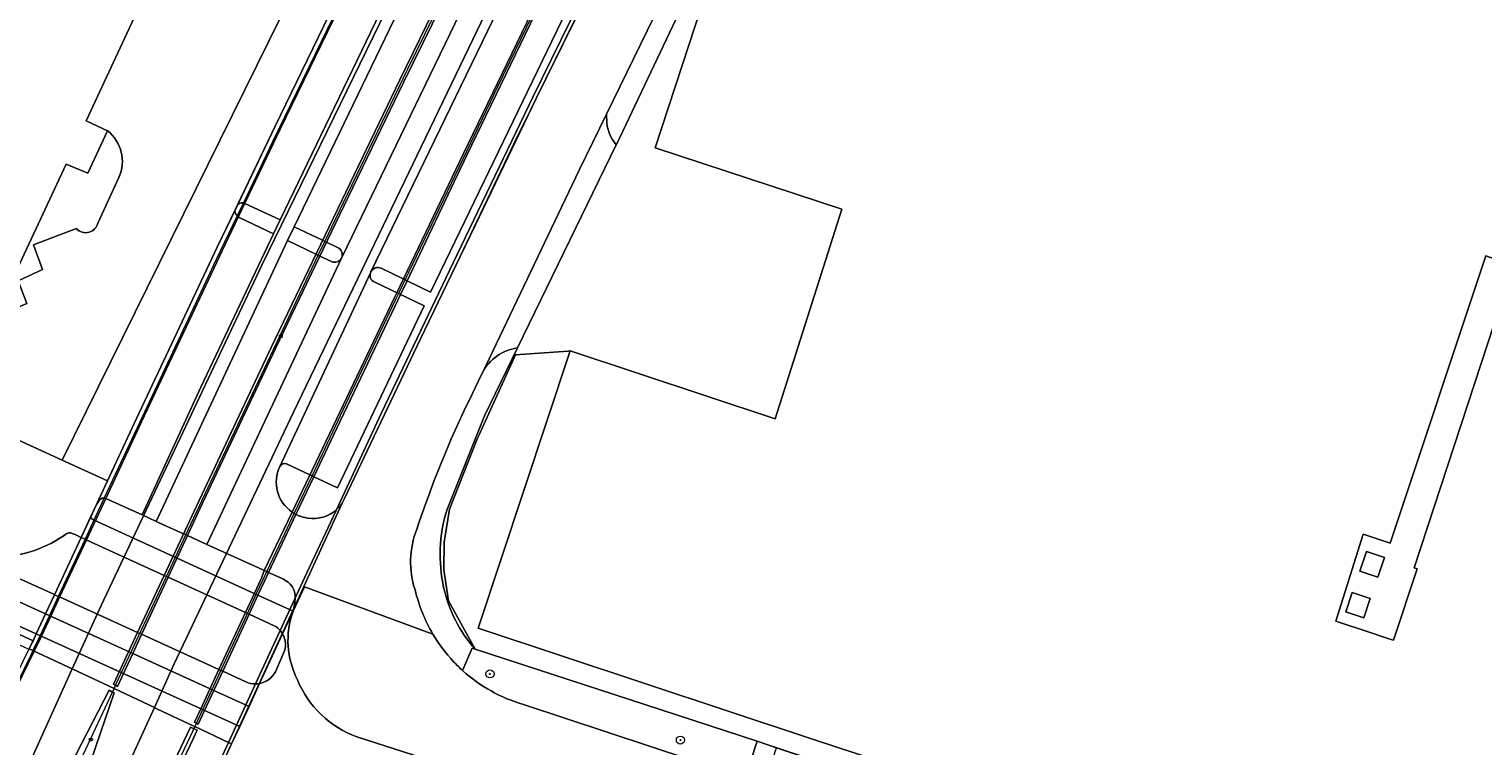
# Model space of a CAD drawing. Header units: metres. Extents: x 151448 to 154749, y 463108 to 465296.
# Tile 349 of 449: x 153161 to 153305, y 464640 to 464711. Entities that reach past the tile are written whole.
import ezdxf
from ezdxf.enums import TextEntityAlignment as Align

# ---------------------------------------------------------------- set-up
doc = ezdxf.new("R2010")
doc.units = ezdxf.units.M
doc.layers.get('0').update_dxf_attribs({"lineweight": 9})
for name, color, linetype, lineweight in [('B-PV-GR-BEPLANTING_CULTUUR_BODEMBEDEKKER-GV', 253, 'Continuous', 9), ('B-PV-GR-BOOM-S', 253, 'Continuous', 9), ('B-PV-IE-MEUBILAIR-S', 253, 'Continuous', 9), ('B-PV-IE-MEUBILAIR_WEGMEUBILAIR-G', 253, 'Continuous', 9), ('B-PV-IE-TERREINAFSCHEIDING_KUNSTMATIG_HEKWERK-G', 253, 'Continuous', 9), ('B-PV-KW-KUNSTWERK_DEK-GV', 253, 'Continuous', 9), ('B-PV-KW-KUNSTWERK_LANDHOOFD-GV', 253, 'Continuous', 9), ('B-PV-OG-BEBOUWING-GV', 1, 'Continuous', 9), ('B-PV-OG-TERREIN_BEGROEID-GV', 253, 'Continuous', 9), ('B-PV-OG-TERREIN_ERF-GV', 253, 'Continuous', 9), ('B-PV-VH-GESLOTENVERHARDING-GV', 253, 'Continuous', 9), ('B-PV-VH-GESLOTENVERHARDING_ASFALT-GV', 253, 'Continuous', 9), ('B-PV-VH-OPENVERHARDING-GV', 253, 'Continuous', 9), ('B-PV-VH-OPENVERHARDING_BETONSTRAATSTEEN-GV', 253, 'Continuous', 9), ('B-PV-VH-OPENVERHARDING_TEGEL-GV', 253, 'Continuous', 9)]:
    doc.layers.add(name, color=color, linetype=linetype, lineweight=lineweight)
doc.styles.add('NLCS-ISO', font='txt')

# ---------------------------------------------------------------- blocks, each defined once
blk = doc.blocks.new('SIE-MEUBILAIR_PAAL_HECTOMETER-SO')
blk.add_circle((0, 0), 0.75)
at = {"style": 'NLCS-ISO'}
blk.add_text('hm', height=0.75, dxfattribs=at).set_placement((0.16, 0.07), align=Align.MIDDLE_CENTER)
blk = doc.blocks.new('SIE-MEUBILAIR_PAAL_LICHTMAST-SO')
for points in [[(-0.62, 0), (-1, 0)], [(-0.71, 0.71), (-0.44, 0.44)], [(0, 1), (0, 0.62)], [(0.44, 0.44), (0.71, 0.71)], [(1, 0), (0.62, 0)], [(-0.71, -0.71), (-0.44, -0.44)], [(0, -0.62), (0, -1)], [(0.44, -0.44), (0.71, -0.71)]]:
    blk.add_lwpolyline(points)
blk.add_circle((0, 0), 0.5)
blk = doc.blocks.new('SGR-BOOM_GBKN-SO')
at = {"linetype": 'ByBlock', "lineweight": 18}
h = blk.add_hatch(color=0, dxfattribs=at)
h.dxf.hatch_style = 1
edge = h.paths.add_edge_path()
edge.add_arc((0, 0), 0.25, 0, 360)
at = {"color": 0, "linetype": 'ByBlock', "lineweight": 18}
for radius in [2, 0.25]:
    blk.add_circle((0, 0), radius, dxfattribs=at)
at = {"color": 0, "linetype": 'ByBlock', "lineweight": 18, "style": 'NLCS-ISO'}
blk.add_attdef('SOORT', (2.5, 0), '', height=1.5, dxfattribs=at)

msp = doc.modelspace()

# ---------------------------------------------------------------- linework, layer by layer
at = {"layer": 'B-PV-GR-BEPLANTING_CULTUUR_BODEMBEDEKKER-GV', "flags": 128}
msp.add_lwpolyline([(153209.891, 464644.386), (153222.339, 464640.279), (153226.629, 464638.857), (153231.787, 464637.167), (153232.975, 464640.76), (153229.831, 464641.8), (153223.502, 464643.869), (153223.501, 464643.869), (153205.099, 464649.874), (153204.832, 464649.961), (153203.871, 464647.757)], dxfattribs=at)
at = {"layer": 'B-PV-GR-BEPLANTING_CULTUUR_BODEMBEDEKKER-GV'}
msp.add_lwpolyline([(153203.871, 464647.757, 0.1121278), (153209.891, 464644.386)], format="xyb", dxfattribs=at)
at = {"layer": 'B-PV-IE-MEUBILAIR_WEGMEUBILAIR-G', "flags": 128}
for points in [[(153169.45, 464645.966), (153169.595, 464646.293), (153170.182, 464647.548), (153174.622, 464657.047), (153175.504, 464658.935), (153176.539, 464661.152), (153178.11, 464664.508), (153189.612, 464688.77), (153190.272, 464690.146), (153192.111, 464693.978), (153198.475, 464707.182), (153204.415, 464719.384), (153214.501, 464739.82), (153217.086, 464745.038), (153218.215, 464747.291), (153221.583, 464753.986), (153227.568, 464765.884), (153230.188, 464771.044), (153233.872, 464778.198), (153240.201, 464790.492), (153245.428, 464800.542), (153247.56, 464804.623), (153250.798, 464810.785), (153254.042, 464816.941)], [(153192.231, 464714.689), (153185.106, 464699.965), (153182.217, 464693.939), (153181.603, 464692.657), (153179.547, 464688.37), (153171.686, 464671.648), (153168.484, 464664.795), (153167.462, 464662.608), (153166.58, 464660.722), (153163.93, 464655.051), (153163.055, 464653.179), (153162.135, 464651.212), (153161.437, 464649.734)], [(153177.422, 464642.218), (153177.579, 464642.556), (153178.204, 464643.896), (153179.122, 464645.871), (153180.001, 464647.763), (153182.617, 464653.393), (153183.496, 464655.285), (153184.175, 464656.748), (153184.537, 464657.519), (153186.343, 464661.365), (153187.24, 464663.261), (153189, 464666.981), (153192.354, 464674.07), (153197.32, 464684.503), (153197.547, 464684.979), (153198.199, 464686.348), (153200.464, 464691.099), (153207.35, 464705.442), (153211.352, 464713.648)], [(153161.437, 464649.734), (153161.192, 464649.216), (153138.449, 464602.644), (153121.808, 464568.385), (153120.99, 464566.542), (153104.713, 464528.903), (153104.659, 464528.882)], [(153161.371, 464628.644), (153169.293, 464645.63)], [(153177.422, 464642.218), (153176.962, 464641.232), (153170.136, 464626.865), (153162.543, 464610.224), (153155.513, 464594.466), (153154.52, 464592.2), (153154.007, 464591.019)]]:
    msp.add_lwpolyline(points, dxfattribs=at)
at = {"layer": 'B-PV-IE-TERREINAFSCHEIDING_KUNSTMATIG_HEKWERK-G', "flags": 128}
for points in [[(153205.464, 464670.959), (153209.093, 464678.935), (153214.307, 464679.311), (153214.513, 464679.348)], [(153281.476, 464624.712), (153229.831, 464641.8), (153223.502, 464643.869), (153205.099, 464649.874), (153202.488, 464654.624), (153202.029, 464657.686), (153202.056, 464660.431), (153202.588, 464663.677), (153205.357, 464670.689)]]:
    msp.add_lwpolyline(points, dxfattribs=at)
at = {"layer": 'B-PV-KW-KUNSTWERK_DEK-GV', "flags": 128}
msp.add_lwpolyline([(153191.186, 464713.542), (153185.368, 464701.536), (153181.662, 464693.795), (153179.645, 464689.582), (153171.652, 464672.634), (153167.702, 464664.145), (153166.192, 464660.899), (153162.679, 464653.35), (153161.762, 464651.381), (153161.064, 464649.909), (153161.437, 464649.734), (153161.567, 464649.673), (153165.296, 464647.919), (153169.45, 464645.966), (153173.455, 464644.083), (153173.748, 464643.945), (153177.25, 464642.298), (153177.422, 464642.218), (153180.739, 464640.658), (153181.061, 464640.506), (153186.955, 464653.323), (153192.211, 464664.75), (153199.725, 464680.53), (153203.622, 464688.657), (153209.015, 464699.902), (153215.373, 464712.826)], dxfattribs=at)
at = {"layer": 'B-PV-KW-KUNSTWERK_LANDHOOFD-GV', "flags": 128}
msp.add_lwpolyline([(153180.739, 464640.658), (153181.061, 464640.506), (153181.862, 464642.234), (153161.759, 464651.374), (153161.445, 464650.699), (153161.364, 464650.525), (153161.064, 464649.909), (153161.437, 464649.734), (153161.567, 464649.673), (153165.296, 464647.919), (153169.45, 464645.966), (153173.455, 464644.083), (153173.748, 464643.945), (153177.25, 464642.298), (153177.422, 464642.218)], close=True, dxfattribs=at)
at = {"layer": 'B-PV-OG-BEBOUWING-GV', "flags": 128}
for points in [[(153067.591, 464720.57), (153130.698, 464691.333), (153130.175, 464690.375), (153130.332, 464686.312), (153139.595, 464686.518), (153139.682, 464682.081), (153139.684, 464681.999), (153146.111, 464682.147), (153146.914, 464683.833), (153148.197, 464683.246), (153148.343, 464683.179), (153156.205, 464679.579), (153164.702, 464697.782), (153166.862, 464696.895), (153168.799, 464701.067), (153166.677, 464702.053), (153198.633, 464770.682), (153189.648, 464775.116), (153201.898, 464801.405), (153174.874, 464814.196)], [(153325.045, 464749.128), (153286.243, 464775.932), (153285.085, 464774.246), (153278.293, 464764.36), (153258.277, 464770.874), (153249.283, 464743.241), (153257.024, 464740.722), (153255.498, 464736.034), (153239.399, 464741.274), (153236.807, 464733.399), (153235.667, 464733.775), (153234.103, 464729.025), (153235.243, 464728.65), (153232.688, 464720.89), (153230.2, 464721.709), (153222.882, 464699.377), (153241.346, 464693.327), (153234.735, 464672.626), (153214.513, 464679.348), (153205.402, 464651.939), (153238.344, 464640.989), (153284.94, 464625.699)]]:
    msp.add_lwpolyline(points, dxfattribs=at)
for points in [[(153297.856, 464657.902), (153298.169, 464657.798), (153295.837, 464650.736), (153295.37, 464650.891), (153293.415, 464651.536), (153290.127, 464652.621), (153292.817, 464661.212), (153295.481, 464660.322), (153304.929, 464688.701), (153305.39, 464688.547), (153305.715, 464688.439), (153305.85, 464688.764), (153307.77, 464688.115)], [(153294.927, 464658.915), (153293.144, 464659.511), (153292.497, 464657.576), (153294.28, 464656.98)], [(153291.749, 464655.464), (153291.109, 464653.548), (153292.883, 464652.956), (153293.523, 464654.872)]]:
    msp.add_lwpolyline(points, close=True, dxfattribs=at)
at = {"layer": 'B-PV-OG-TERREIN_BEGROEID-GV', "flags": 128}
msp.add_lwpolyline([(153128.738, 464665.861), (153161.445, 464650.699), (153161.759, 464651.374), (153150.284, 464656.534), (153148.465, 464658.402), (153148.019, 464658.86), (153127.726, 464668.338)], dxfattribs=at)
at = {"layer": 'B-PV-OG-TERREIN_ERF-GV', "flags": 128}
for points in [[(153165.723, 464691.42), (153163.72, 464690.651), (153161.475, 464689.789), (153162.392, 464687.358), (153159.991, 464686.256), (153160.838, 464684.018), (153158.478, 464683.029), (153160.072, 464678.706), (153159.893, 464678.332), (153153.109, 464673.681), (153164.315, 464668.546), (153206.372, 464753.815), (153233.876, 464809.577), (153229.579, 464811.944), (153227.745, 464812.954), (153224.05, 464814.989), (153215.97, 464819.728)], [(153214.8, 464812.623), (153213.243, 464809.306), (153215.234, 464808.371), (153213.56, 464804.804), (153211.568, 464805.739), (153210.54, 464803.549), (153213.572, 464802.125), (153211.333, 464797.355), (153211.758, 464797.155), (153210.866, 464795.254), (153209.482, 464795.905), (153208.348, 464793.371), (153201.192, 464777.373), (153199.11, 464772.718), (153200.505, 464772.093), (153212.22, 464766.691), (153211.327, 464764.781), (153199.631, 464770.217), (153198.633, 464770.682), (153166.677, 464702.053), (153168.799, 464701.067)], [(153205.099, 464649.874), (153202.488, 464654.624), (153202.029, 464657.686), (153202.056, 464660.431), (153202.588, 464663.677), (153205.357, 464670.689), (153205.464, 464670.959), (153209.093, 464678.935), (153214.307, 464679.311), (153214.513, 464679.348), (153234.735, 464672.626), (153241.346, 464693.327), (153222.882, 464699.377), (153230.2, 464721.709), (153232.688, 464720.89), (153235.243, 464728.65), (153234.103, 464729.025), (153235.667, 464733.775), (153236.807, 464733.399), (153239.399, 464741.274), (153237.798, 464738.071), (153227.073, 464716.623), (153219.073, 464699.705), (153219.057, 464699.672)], [(153168.799, 464701.067), (153166.862, 464696.895), (153164.702, 464697.782), (153156.205, 464679.579), (153148.343, 464683.179), (153145.624, 464677.697), (153145.405, 464677.256), (153153.109, 464673.681), (153159.893, 464678.332), (153160.072, 464678.706), (153158.478, 464683.029), (153160.838, 464684.018), (153159.991, 464686.256), (153162.392, 464687.358), (153161.475, 464689.789), (153163.72, 464690.651), (153165.723, 464691.42)], [(153219.057, 464699.672), (153209.285, 464679.619), (153206.041, 464672.913), (153202.311, 464663.605)], [(153167.862, 464692.02), (153169.547, 464695.649), (153169.925, 464696.464)], [(153169.925, 464696.464), (153169.547, 464695.649), (153167.862, 464692.02)], [(153161.445, 464650.699), (153128.738, 464665.861), (153126.635, 464661.417)], [(153128.506, 464660.352), (153131.817, 464663.439), (153161.042, 464649.865), (153161.043, 464649.866), (153161.064, 464649.909), (153161.364, 464650.525), (153161.445, 464650.699)]]:
    msp.add_lwpolyline(points, dxfattribs=at)
at = {"layer": 'B-PV-OG-TERREIN_ERF-GV'}
for points in [[(153169.925, 464696.464, 0.3450194), (153168.799, 464701.067)], [(153168.799, 464701.067, -0.3450194), (153169.925, 464696.464)], [(153165.723, 464691.42, 0.630308), (153167.862, 464692.02)], [(153167.862, 464692.02, -0.630308), (153165.723, 464691.42)], [(153202.311, 464663.605, 0.1275302), (153202.003, 464655.952)], [(153202.003, 464655.952, 0.1264104), (153205.099, 464649.874)]]:
    msp.add_lwpolyline(points, format="xyb", dxfattribs=at)
at = {"layer": 'B-PV-OG-TERREIN_ERF-GV', "flags": 128}
for points in [[(153297.856, 464657.902), (153307.77, 464688.115), (153305.85, 464688.764), (153305.715, 464688.439), (153305.39, 464688.547), (153304.929, 464688.701), (153295.481, 464660.322), (153292.817, 464661.212), (153290.127, 464652.621), (153293.415, 464651.536), (153295.37, 464650.891), (153295.837, 464650.736), (153298.169, 464657.798)], [(153284.238, 464623.83), (153284.359, 464623.929), (153284.94, 464625.699), (153238.344, 464640.989), (153205.402, 464651.939), (153214.513, 464679.348), (153214.307, 464679.311), (153209.093, 464678.935), (153205.464, 464670.959), (153205.357, 464670.689), (153202.588, 464663.677), (153202.056, 464660.431), (153202.029, 464657.686), (153202.488, 464654.624), (153205.099, 464649.874), (153223.501, 464643.869), (153223.502, 464643.869), (153229.831, 464641.8), (153232.975, 464640.76), (153234.878, 464640.13), (153281.476, 464624.712)], [(153294.927, 464658.915), (153294.28, 464656.98), (153292.497, 464657.576), (153293.144, 464659.511)], [(153291.749, 464655.464), (153293.523, 464654.872), (153292.883, 464652.956), (153291.109, 464653.548)]]:
    msp.add_lwpolyline(points, close=True, dxfattribs=at)
at = {"layer": 'B-PV-VH-GESLOTENVERHARDING-GV', "flags": 128}
for points in [[(153201.099, 464732.426), (153197.524, 464725.174), (153195.912, 464721.873), (153191.684, 464713.211), (153185.861, 464701.215), (153182.362, 464693.903), (153180.112, 464689.202), (153172.147, 464672.314), (153168.622, 464664.76), (153166.71, 464660.663), (153164.063, 464654.991), (153163.189, 464653.119), (153162.27, 464651.15), (153161.567, 464649.673), (153165.296, 464647.919), (153168.184, 464654.169), (153184.05, 464687.804), (153204.725, 464730.223)], [(153169.45, 464645.966), (153169.595, 464646.293), (153169.399, 464646.4), (153171.772, 464651.495), (153174.404, 464657.146), (153177.588, 464663.984), (153184.976, 464679.676), (153197.672, 464706.098), (153204.199, 464719.489), (153205.585, 464722.322), (153205.864, 464722.893), (153206.929, 464725.067), (153207.149, 464725.519), (153207.529, 464726.294), (153207.755, 464726.756), (153208.368, 464728.01), (153204.725, 464730.223), (153184.05, 464687.804), (153168.184, 464654.169), (153165.296, 464647.919)], [(153169.595, 464646.293), (153169.45, 464645.966), (153173.455, 464644.083), (153175.339, 464648.331), (153187.158, 464673.27), (153208.67, 464718.001), (153212.425, 464725.546), (153208.773, 464727.764), (153204.618, 464719.283), (153198.069, 464705.918), (153191.703, 464692.736), (153185.409, 464679.558), (153177.96, 464663.797), (153176.698, 464661.079), (153174.791, 464656.969), (153172.167, 464651.316), (153171.293, 464649.432), (153170.377, 464647.459), (153169.787, 464646.188)], [(153173.455, 464644.083), (153173.748, 464643.945), (153177.25, 464642.298), (153177.422, 464642.218), (153177.579, 464642.557), (153177.391, 464642.656), (153178.01, 464643.984), (153179.809, 464647.85), (153182.43, 464653.478), (153184.006, 464656.863), (153184.288, 464657.632), (153187.036, 464663.392), (153197.15, 464684.591), (153197.374, 464685.061), (153198.027, 464686.43), (153203.947, 464698.839), (153211.175, 464713.748), (153211.623, 464714.67), (153211.856, 464715.168), (153215.913, 464723.427), (153212.425, 464725.546), (153208.67, 464718.001), (153187.158, 464673.27), (153175.339, 464648.331)], [(153219.512, 464721.241), (153219.187, 464721.438), (153210.823, 464704.377), (153203.298, 464688.792), (153195.844, 464673.142), (153191.373, 464663.574), (153188.49, 464657.404), (153183.412, 464646.433), (153180.739, 464640.658), (153181.061, 464640.506), (153186.955, 464653.323), (153192.211, 464664.75), (153199.725, 464680.53), (153203.622, 464688.657), (153209.015, 464699.902), (153215.373, 464712.826)], [(153161.042, 464649.865), (153138.162, 464602.936), (153121.236, 464568.171), (153104.305, 464529.056), (153104.447, 464528.966), (153104.659, 464528.882), (153104.878, 464528.796), (153121.798, 464567.924), (153136.686, 464598.632), (153138.244, 464601.846), (153151.522, 464629.075), (153161.567, 464649.673), (153161.437, 464649.734), (153161.064, 464649.909), (153161.043, 464649.866)], [(153161.567, 464649.673), (153151.522, 464629.075), (153152.568, 464628.526), (153147.595, 464617.735), (153140.717, 464602.595), (153138.592, 464597.794), (153141.636, 464596.456), (153147.05, 464608.584), (153157.296, 464630.279), (153165.296, 464647.919)], [(153169.294, 464645.63), (153169.45, 464645.966), (153165.296, 464647.919), (153157.296, 464630.279), (153147.05, 464608.584), (153141.636, 464596.456), (153145.481, 464594.766), (153154.537, 464614.93), (153165.747, 464639.55), (153168.975, 464645.797)], [(153169.45, 464645.966), (153169.294, 464645.63), (153169.471, 464645.537), (153167.185, 464638.907), (153157.993, 464618.831), (153149.448, 464599.61), (153147.052, 464594.075), (153150.38, 464592.613), (153155.758, 464605.236), (153165.11, 464625.931), (153173.455, 464644.083)], [(153173.455, 464644.083), (153165.11, 464625.931), (153155.758, 464605.236), (153150.38, 464592.613), (153153.681, 464591.162), (153153.75, 464591.321), (153154.193, 464592.343), (153155.187, 464594.61), (153162.218, 464610.371), (153169.813, 464627.016), (153176.639, 464641.384), (153176.994, 464642.145), (153177.32, 464642), (153177.422, 464642.218), (153177.25, 464642.298), (153173.748, 464643.945)], [(153157.578, 464589.449), (153158.427, 464591.423), (153165.464, 464607.221), (153173.144, 464624.183), (153180.739, 464640.658), (153177.422, 464642.218), (153177.32, 464642), (153177.646, 464641.856), (153177.285, 464641.08), (153170.459, 464626.714), (153162.868, 464610.077), (153155.839, 464594.322), (153154.847, 464592.057), (153154.408, 464591.048), (153154.333, 464590.876)]]:
    msp.add_lwpolyline(points, close=True, dxfattribs=at)
for points in [[(153211.506, 464713.561), (153204.302, 464698.658), (153198.39, 464686.256), (153197.738, 464684.887), (153197.494, 464684.413), (153191.113, 464670.992), (153189.179, 464666.896), (153187.416, 464663.163), (153184.714, 464657.439), (153184.327, 464656.646), (153183.662, 464655.209), (153182.786, 464653.316), (153180.179, 464647.683), (153179.302, 464645.788), (153178.388, 464643.812), (153177.762, 464642.46), (153177.579, 464642.557), (153177.422, 464642.218), (153180.739, 464640.658), (153183.412, 464646.433), (153188.49, 464657.404), (153191.373, 464663.574), (153195.844, 464673.142), (153203.298, 464688.792), (153210.823, 464704.377), (153219.187, 464721.438)], [(153204.199, 464719.489), (153197.672, 464706.098), (153184.976, 464679.676), (153177.588, 464663.984), (153174.404, 464657.146), (153171.772, 464651.495), (153169.399, 464646.4), (153169.595, 464646.293), (153169.787, 464646.188), (153170.377, 464647.459), (153171.293, 464649.432), (153172.167, 464651.316), (153174.791, 464656.969), (153176.698, 464661.079), (153177.96, 464663.797), (153185.409, 464679.558), (153191.703, 464692.736), (153198.069, 464705.918), (153204.618, 464719.283)], [(153191.186, 464713.542), (153185.368, 464701.536), (153181.662, 464693.795), (153179.645, 464689.582), (153171.652, 464672.634), (153167.702, 464664.145), (153166.192, 464660.899), (153162.679, 464653.35), (153161.762, 464651.381), (153161.064, 464649.909), (153161.437, 464649.734), (153161.567, 464649.673), (153162.27, 464651.15), (153163.189, 464653.119), (153164.063, 464654.991), (153166.71, 464660.663), (153168.622, 464664.76), (153172.147, 464672.314), (153180.112, 464689.202), (153182.362, 464693.903), (153185.861, 464701.215), (153191.684, 464713.211)], [(153211.175, 464713.748), (153203.947, 464698.839), (153198.027, 464686.43), (153197.374, 464685.061), (153197.15, 464684.591), (153187.036, 464663.392), (153184.288, 464657.632), (153184.006, 464656.863), (153182.43, 464653.478), (153179.809, 464647.85), (153178.01, 464643.984), (153177.391, 464642.656), (153177.579, 464642.557), (153177.762, 464642.46), (153178.388, 464643.812), (153179.302, 464645.788), (153180.179, 464647.683), (153182.786, 464653.316), (153183.662, 464655.209), (153184.327, 464656.646), (153184.714, 464657.439), (153187.416, 464663.163), (153189.179, 464666.896), (153191.113, 464670.992), (153197.494, 464684.413), (153197.738, 464684.887), (153198.39, 464686.256), (153204.302, 464698.658), (153211.506, 464713.561)], [(153170.459, 464626.714), (153177.285, 464641.08), (153177.646, 464641.856), (153177.32, 464642), (153176.994, 464642.145), (153176.639, 464641.384), (153169.813, 464627.016)]]:
    msp.add_lwpolyline(points, dxfattribs=at)
at = {"layer": 'B-PV-VH-GESLOTENVERHARDING_ASFALT-GV', "flags": 128}
for points in [[(153250.151, 464782.191), (153248.027, 464778.068), (153245.223, 464772.626), (153243.184, 464768.667), (153240.971, 464764.312), (153234.148, 464750.887), (153229.718, 464742.12), (153226.403, 464735.361), (153211.151, 464704.253), (153205.102, 464691.718), (153203.622, 464688.657), (153199.725, 464680.53), (153192.211, 464664.75), (153192.173, 464664.668), (153191.96, 464664.205), (153188.205, 464656.039), (153188.249, 464656.022), (153200.943, 464651.347)], [(153204.578, 464674.569), (153205.684, 464676.87), (153205.829, 464677.174), (153215.392, 464697.175), (153218.082, 464702.704), (153226.775, 464720.569), (153235.955, 464738.994)], [(153200.943, 464651.347), (153188.249, 464656.022), (153187.131, 464653.625)], [(153365.502, 464593.438), (153340.756, 464601.482), (153328.306, 464605.59), (153313.111, 464610.564), (153308.723, 464611.995), (153292.759, 464617.196), (153286.832, 464619.136), (153284.608, 464619.863), (153283.37, 464620.268), (153278.817, 464621.758), (153233.691, 464636.543), (153231.787, 464637.167), (153226.629, 464638.857), (153222.339, 464640.279), (153209.891, 464644.386)], [(153193.434, 464641.203), (153200.808, 464638.83), (153201.002, 464638.768), (153202.701, 464638.215)]]:
    msp.add_lwpolyline(points, dxfattribs=at)
at = {"layer": 'B-PV-VH-GESLOTENVERHARDING_ASFALT-GV'}
for points in [[(153199.356, 464661.708, -0.0340336), (153204.578, 464674.569)], [(153199.187, 464655.714, -0.1790112), (153199.356, 464661.708)], [(153200.943, 464651.347, -0.0755909), (153199.187, 464655.714)], [(153187.131, 464653.625, 0.2088807), (153187.568, 464646.841)], [(153202.984, 464648.624, -0.0545989), (153200.943, 464651.347)], [(153203.871, 464647.757, -0.0193817), (153202.984, 464648.624)], [(153187.568, 464646.841, 0.213667), (153193.434, 464641.203)], [(153209.891, 464644.386, -0.1121278), (153203.871, 464647.757)]]:
    msp.add_lwpolyline(points, format="xyb", dxfattribs=at)
at = {"layer": 'B-PV-VH-OPENVERHARDING-GV', "flags": 128}
msp.add_lwpolyline([(153169.294, 464645.63), (153168.975, 464645.797), (153165.747, 464639.55), (153154.537, 464614.93), (153145.481, 464594.766), (153147.052, 464594.075), (153149.448, 464599.61), (153157.993, 464618.831), (153167.185, 464638.907), (153169.471, 464645.537)], close=True, dxfattribs=at)
msp.add_lwpolyline([(153178.785, 464635.572), (153181.061, 464640.506), (153180.739, 464640.658), (153173.144, 464624.183)], dxfattribs=at)
at = {"layer": 'B-PV-VH-OPENVERHARDING_BETONSTRAATSTEEN-GV', "flags": 128}
for points in [[(153245.032, 464785.238), (153247.347, 464789.563), (153243.091, 464791.783), (153235.205, 464775.864), (153235.096, 464775.65), (153220.448, 464746.783), (153206.053, 464717.759), (153206.036, 464717.724), (153191.935, 464688.551), (153191.908, 464688.493), (153178.606, 464660.213), (153184.365, 464657.598), (153184.535, 464657.521), (153184.714, 464657.44), (153186.128, 464656.797)], [(153185.83, 464667.91), (153194.799, 464687.1), (153194.822, 464687.151), (153208.937, 464716.315), (153208.947, 464716.337), (153223.272, 464745.266), (153223.303, 464745.337), (153223.339, 464745.401), (153237.895, 464774.095), (153239.078, 464775.87)], [(153206.372, 464753.815), (153164.315, 464668.546), (153168.787, 464666.477), (153171.652, 464672.634), (153179.645, 464689.582), (153181.377, 464693.198), (153181.652, 464693.771), (153185.368, 464701.536), (153191.186, 464713.542)], [(153195.497, 464722.362), (153191.186, 464713.542), (153185.368, 464701.536), (153181.652, 464693.771)], [(153182.357, 464693.893), (153185.862, 464692.262), (153199.29, 464720.179), (153195.905, 464721.875), (153195.782, 464721.952)], [(153203.755, 464718.032), (153203.54, 464718.138), (153200.7, 464719.531), (153187.227, 464691.583), (153190.044, 464690.254), (153190.272, 464690.146), (153190.43, 464690.072), (153191.521, 464689.556)], [(153191.935, 464688.551), (153206.036, 464717.724)], [(153208.937, 464716.315), (153194.822, 464687.151)], [(153195.823, 464687.492), (153198.014, 464686.438), (153198.199, 464686.348), (153198.391, 464686.256), (153200.718, 464685.135), (153214.137, 464712.912), (153211.774, 464714.079)], [(153209.285, 464679.619), (153219.057, 464699.672), (153218.657, 464700.249), (153218.489, 464700.548), (153218.35, 464700.862), (153218.241, 464701.187), (153218.163, 464701.521), (153218.117, 464701.861), (153218.082, 464702.704), (153215.392, 464697.175), (153205.829, 464677.174)], [(153181.377, 464693.198), (153179.645, 464689.582), (153171.652, 464672.634), (153168.787, 464666.477), (153167.703, 464664.147), (153167.978, 464664.548)], [(153168.619, 464664.755), (153172.215, 464663.125), (153178.031, 464675.734), (153185.195, 464690.887), (153181.817, 464692.517)], [(153189.385, 464688.878), (153186.583, 464690.215), (153173.598, 464662.487), (153176.316, 464661.253), (153176.539, 464661.152), (153176.699, 464661.079), (153178.606, 464660.213), (153191.908, 464688.493)], [(153190.927, 464688.143), (153189.772, 464688.694), (153189.612, 464688.77), (153189.385, 464688.878)], [(153194.799, 464687.1), (153185.83, 464667.91)], [(153189.179, 464666.897), (153191.528, 464665.791), (153200.074, 464683.768), (153197.556, 464684.995), (153195.192, 464686.108)], [(153165.31, 464661.304), (153165.591, 464661.174), (153166.207, 464660.888), (153167.128, 464662.912), (153167.703, 464664.147), (153168.787, 464666.477), (153164.315, 464668.546), (153153.109, 464673.681), (153151.126, 464672.351), (153149.089, 464670.975)], [(153186.474, 464668.17), (153188.794, 464667.078), (153189.001, 464666.981), (153189.179, 464666.897)], [(153188.249, 464656.022), (153188.205, 464656.039), (153191.96, 464664.205)], [(153187.422, 464663.175), (153187.243, 464663.266), (153187.04, 464663.401)], [(153157.828, 464657.843), (153163.562, 464655.248), (153163.577, 464655.241), (153166.207, 464660.888), (153165.591, 464661.174), (153165.31, 464661.304)], [(153164.988, 464661.342), (153164.796, 464661.282)], [(153164.796, 464661.282), (153164.988, 464661.342)], [(153185.268, 464652.182), (153182.786, 464653.316), (153182.617, 464653.393), (153182.43, 464653.479), (153174.79, 464656.968), (153174.62, 464657.046), (153174.403, 464657.145), (153166.708, 464660.659), (153166.58, 464660.718), (153166.207, 464660.888), (153163.577, 464655.241), (153163.942, 464655.075), (153164.074, 464655.015), (153171.778, 464651.509), (153171.988, 464651.414), (153172.173, 464651.329), (153179.811, 464647.854), (153180.003, 464647.766), (153180.18, 464647.686), (153182.471, 464646.643)], [(153187.131, 464653.625), (153188.249, 464656.022)], [(153187.131, 464653.625), (153186.093, 464651.382)], [(153183.824, 464646.469), (153186.093, 464651.382), (153185.99, 464651.526), (153185.856, 464651.713)], [(153186.093, 464651.382), (153183.824, 464646.469)], [(153185.38, 464647.639), (153186.186, 464649.463)], [(153186.186, 464649.463), (153185.38, 464647.639)], [(153183.824, 464646.469), (153182.777, 464644.21), (153181.862, 464642.234), (153181.061, 464640.506), (153178.785, 464635.572), (153184.175, 464633.089)], [(153183.414, 464646.44), (153183.637, 464646.439), (153183.824, 464646.469)], [(153197.288, 464633.232), (153197.658, 464635.362), (153202.701, 464638.215), (153201.002, 464638.768), (153200.808, 464638.83), (153193.434, 464641.203)]]:
    msp.add_lwpolyline(points, dxfattribs=at)
at = {"layer": 'B-PV-VH-OPENVERHARDING_BETONSTRAATSTEEN-GV'}
for points in [[(153181.817, 464692.517, -0.3202168), (153181.377, 464693.198)], [(153181.652, 464693.771, -0.3035383), (153182.357, 464693.893)], [(153191.908, 464688.493, -0.3914363), (153190.927, 464688.143)], [(153191.521, 464689.556, -0.385778), (153191.935, 464688.551)], [(153195.192, 464686.108, -0.4098543), (153194.799, 464687.1)], [(153194.822, 464687.151, -0.4043008), (153195.823, 464687.492)], [(153205.829, 464677.174, -0.2408502), (153209.285, 464679.619)], [(153187.04, 464663.401, -0.3776312), (153185.83, 464667.91)], [(153185.83, 464667.91, -0.3638479), (153186.474, 464668.17)], [(153167.978, 464664.548, -0.3671222), (153168.619, 464664.755)], [(153191.96, 464664.205, -0.014519), (153191.41, 464663.653)], [(153188.596, 464662.815, -0.0922039), (153187.422, 464663.175)], [(153191.41, 464663.653, -0.2323356), (153188.596, 464662.815)], [(153164.796, 464661.282, -0.0646934), (153161.601, 464659.619)], [(153161.601, 464659.619, 0.0646934), (153164.796, 464661.282)], [(153165.31, 464661.304, 0.1369387), (153164.988, 464661.342)], [(153164.988, 464661.342, -0.1369387), (153165.31, 464661.304)], [(153161.601, 464659.619, -0.0505651), (153157.984, 464658.838)], [(153157.984, 464658.838, 0.0505651), (153161.601, 464659.619)], [(153186.128, 464656.797, -0.3073654), (153187.344, 464654.929)], [(153187.344, 464654.929, -0.0437958), (153187.131, 464653.625)], [(153187.568, 464646.841, -0.2088807), (153187.131, 464653.625)], [(153185.856, 464651.713, 0.0878304), (153185.268, 464652.182)], [(153186.186, 464649.463, 0.2423254), (153186.093, 464651.382)], [(153186.093, 464651.382, -0.2423254), (153186.186, 464649.463)], [(153183.824, 464646.469, 0.2340252), (153185.38, 464647.639)], [(153185.38, 464647.639, -0.2340252), (153183.824, 464646.469)], [(153193.434, 464641.203, -0.213667), (153187.568, 464646.841)], [(153182.471, 464646.643, 0.1451737), (153183.414, 464646.44)]]:
    msp.add_lwpolyline(points, format="xyb", dxfattribs=at)
at = {"layer": 'B-PV-VH-OPENVERHARDING_BETONSTRAATSTEEN-GV', "flags": 128}
msp.add_lwpolyline([(153234.878, 464640.13), (153232.975, 464640.76), (153231.787, 464637.167), (153233.691, 464636.543)], close=True, dxfattribs=at)
at = {"layer": 'B-PV-VH-OPENVERHARDING_TEGEL-GV', "flags": 128}
for points in [[(153205.102, 464691.718), (153211.151, 464704.253), (153226.403, 464735.361), (153229.718, 464742.12), (153234.148, 464750.887), (153240.971, 464764.312), (153243.184, 464768.667), (153245.223, 464772.626)], [(153199.29, 464720.179), (153185.862, 464692.262), (153185.195, 464690.887), (153178.031, 464675.734), (153172.215, 464663.125), (153173.598, 464662.487), (153186.583, 464690.215), (153187.227, 464691.583), (153200.7, 464719.531)], [(153226.775, 464720.569), (153218.082, 464702.704), (153218.117, 464701.861), (153218.163, 464701.521), (153218.241, 464701.187), (153218.35, 464700.862), (153218.489, 464700.548), (153218.657, 464700.249), (153219.057, 464699.672), (153219.073, 464699.705), (153227.073, 464716.623)], [(153209.256, 464715.323), (153211.41, 464714.259), (153211.604, 464714.163), (153211.774, 464714.079), (153214.137, 464712.912), (153200.718, 464685.135), (153198.391, 464686.256), (153198.199, 464686.348), (153198.014, 464686.438), (153195.823, 464687.492)], [(153181.652, 464693.771), (153181.377, 464693.198)], [(153181.817, 464692.517), (153185.195, 464690.887), (153185.862, 464692.262), (153182.357, 464693.893)], [(153190.43, 464690.072), (153190.272, 464690.146), (153190.044, 464690.254), (153187.227, 464691.583), (153186.583, 464690.215), (153189.385, 464688.878), (153189.612, 464688.77), (153189.772, 464688.694), (153190.927, 464688.143)], [(153191.96, 464664.205), (153192.173, 464664.668), (153192.211, 464664.75), (153199.725, 464680.53), (153203.622, 464688.657), (153205.102, 464691.718)], [(153191.521, 464689.556), (153190.43, 464690.072)], [(153191.908, 464688.493), (153191.935, 464688.551)], [(153194.822, 464687.151), (153194.799, 464687.1)], [(153195.192, 464686.108), (153197.556, 464684.995), (153200.074, 464683.768), (153191.528, 464665.791), (153189.179, 464666.897), (153189.001, 464666.981), (153188.794, 464667.078), (153186.474, 464668.17)], [(153202.311, 464663.605), (153206.041, 464672.913), (153209.285, 464679.619)], [(153205.829, 464677.174), (153205.684, 464676.87), (153204.578, 464674.569)], [(153127.726, 464668.338), (153148.019, 464658.86), (153148.465, 464658.402), (153150.284, 464656.534), (153161.759, 464651.374), (153162.679, 464653.35), (153151.218, 464658.54), (153149.428, 464660.614), (153141.409, 464664.104), (153138.429, 464665.497), (153131.509, 464668.775), (153129.785, 464669.578)], [(153167.703, 464664.147), (153167.128, 464662.912)], [(153167.978, 464664.548), (153167.703, 464664.147)], [(153186.128, 464656.797), (153184.714, 464657.44), (153184.535, 464657.521), (153184.365, 464657.598), (153178.606, 464660.213), (153176.699, 464661.079), (153176.539, 464661.152), (153176.316, 464661.253), (153173.598, 464662.487), (153172.215, 464663.125), (153168.619, 464664.755)], [(153167.128, 464662.912), (153166.207, 464660.888), (153166.58, 464660.718), (153166.708, 464660.659), (153174.403, 464657.145), (153174.62, 464657.046)], [(153167.467, 464662.614), (153175.669, 464658.86), (153183.662, 464655.21), (153187.131, 464653.625)], [(153185.856, 464651.713), (153185.99, 464651.526), (153186.093, 464651.382), (153187.131, 464653.625), (153183.662, 464655.21), (153175.669, 464658.86), (153167.467, 464662.614)], [(153187.04, 464663.401), (153187.243, 464663.266), (153187.422, 464663.175)], [(153149.428, 464660.614), (153151.218, 464658.54), (153162.679, 464653.35), (153163.577, 464655.241), (153163.562, 464655.248), (153157.828, 464657.843)], [(153174.62, 464657.046), (153174.79, 464656.968), (153182.43, 464653.479), (153182.617, 464653.393), (153182.786, 464653.316), (153185.268, 464652.182)], [(153163.577, 464655.241), (153162.679, 464653.35), (153171.293, 464649.433), (153179.303, 464645.79), (153182.777, 464644.21), (153183.824, 464646.469), (153183.637, 464646.439), (153183.414, 464646.44)], [(153182.471, 464646.643), (153180.18, 464647.686), (153180.003, 464647.766), (153179.811, 464647.854), (153172.173, 464651.329), (153171.988, 464651.414), (153171.778, 464651.509), (153164.074, 464655.015), (153163.942, 464655.075), (153163.577, 464655.241)], [(153203.871, 464647.757), (153204.832, 464649.961), (153205.099, 464649.874)]]:
    msp.add_lwpolyline(points, dxfattribs=at)
at = {"layer": 'B-PV-VH-OPENVERHARDING_TEGEL-GV'}
for points in [[(153181.377, 464693.198, 0.3202168), (153181.817, 464692.517)], [(153182.357, 464693.893, 0.3035383), (153181.652, 464693.771)], [(153190.927, 464688.143, 0.3914363), (153191.908, 464688.493)], [(153191.935, 464688.551, 0.385778), (153191.521, 464689.556)], [(153194.799, 464687.1, 0.4098543), (153195.192, 464686.108)], [(153195.823, 464687.492, 0.4043008), (153194.822, 464687.151)], [(153209.285, 464679.619, 0.2408502), (153205.829, 464677.174)], [(153204.578, 464674.569, 0.0340336), (153199.356, 464661.708)], [(153185.83, 464667.91, 0.3776312), (153187.04, 464663.401)], [(153186.474, 464668.17, 0.3638479), (153185.83, 464667.91)], [(153168.619, 464664.755, 0.3671222), (153167.978, 464664.548)], [(153191.41, 464663.653, 0.014519), (153191.96, 464664.205)], [(153167.128, 464662.912, 0.2182157), (153167.467, 464662.614)], [(153167.467, 464662.614, -0.2182157), (153167.128, 464662.912)], [(153187.422, 464663.175, 0.0922039), (153188.596, 464662.815)], [(153188.596, 464662.815, 0.2323356), (153191.41, 464663.653)], [(153202.003, 464655.952, -0.1275302), (153202.311, 464663.605)], [(153199.356, 464661.708, 0.1790112), (153199.187, 464655.714)], [(153187.344, 464654.929, 0.3073654), (153186.128, 464656.797)], [(153199.187, 464655.714, 0.0755909), (153200.943, 464651.347)], [(153205.099, 464649.874, -0.1264104), (153202.003, 464655.952)], [(153187.131, 464653.625, 0.0437958), (153187.344, 464654.929)], [(153185.268, 464652.182, -0.0878304), (153185.856, 464651.713)], [(153200.943, 464651.347, 0.0545989), (153202.984, 464648.624)], [(153202.984, 464648.624, 0.0193817), (153203.871, 464647.757)], [(153183.414, 464646.44, -0.1451737), (153182.471, 464646.643)]]:
    msp.add_lwpolyline(points, format="xyb", dxfattribs=at)
at = {"layer": 'B-PV-VH-OPENVERHARDING_TEGEL-GV', "flags": 128}
msp.add_lwpolyline([(153162.679, 464653.35), (153161.759, 464651.374), (153181.862, 464642.234), (153182.777, 464644.21), (153179.303, 464645.79), (153171.293, 464649.433)], close=True, dxfattribs=at)

# ---------------------------------------------------------------- block references
at = {"layer": 'B-PV-GR-BOOM-S', "xscale": 0.2, "yscale": 0.2, "zscale": 0.2}
for p in [(153206.577, 464647.42), (153225.385, 464640.877)]:
    msp.add_blockref('SGR-BOOM_GBKN-SO', p, dxfattribs=at)
at = {"layer": 'B-PV-IE-MEUBILAIR-S', "xscale": 0.2, "yscale": 0.2, "zscale": 0.2}
for name, p in [('SIE-MEUBILAIR_PAAL_LICHTMAST-SO', (153185.926, 464680.81)), ('SIE-MEUBILAIR_PAAL_HECTOMETER-SO', (153167.153, 464640.934))]:
    msp.add_blockref(name, p, dxfattribs=at)

doc.saveas('drawing.dxf')
